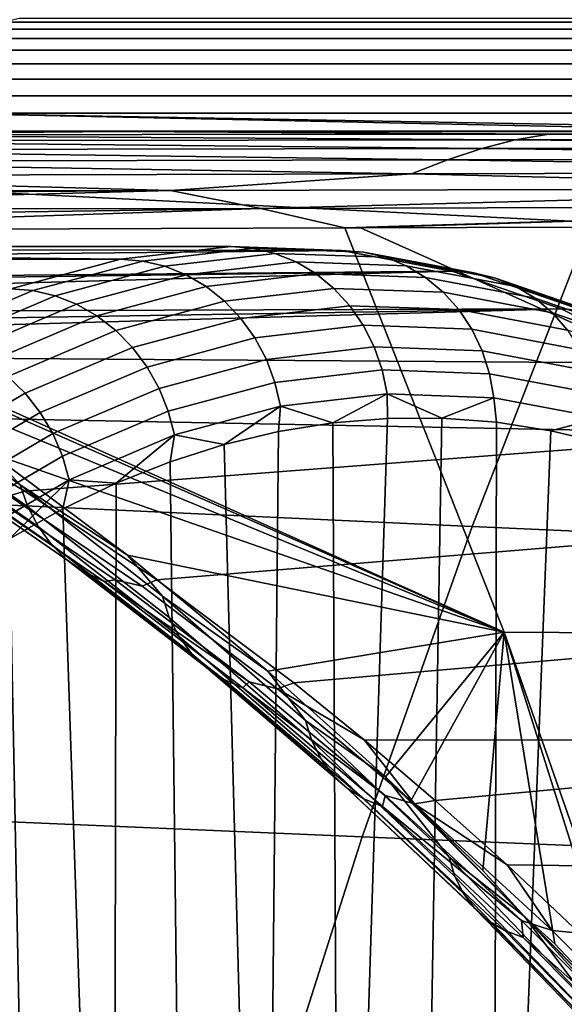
# Model space of a CAD drawing. Header units: metres. Extents: x -240 to 45, y -77 to 27.
# Tile 385 of 656: x -191.104 to -190.154, y 6.126 to 7.845. Entities that reach past the tile are written whole.
import ezdxf

# ---------------------------------------------------------------- set-up
doc = ezdxf.new("R2010")
doc.units = ezdxf.units.M
doc.layers.add('solid_102011X2', color=7, linetype='CONTINUOUS')

msp = doc.modelspace()

# ---------------------------------------------------------------- linework, layer by layer
at = {"layer": 'solid_102011X2'}
for points in [[(-189.885681, 8.010455, 333.788422), (-191.549576, 8.099476, 332.237976), (-191.776947, 7.574524, 332.44751), (-190.107819, 7.49123, 333.998016)], [(-189.372787, 7.840211, 290.093536), (-189.39827, 7.828201, 290.107391), (-191.15802, 7.828201, 286.805359), (-191.132324, 7.840211, 286.791901)], [(-189.345963, 7.847538, 290.078979), (-189.372787, 7.840211, 290.093536), (-191.132324, 7.840211, 286.791901), (-191.10527, 7.847538, 286.777771)], [(-189.39827, 7.828201, 290.107391), (-189.421783, 7.811803, 290.120148), (-191.181732, 7.811803, 286.817749), (-191.15802, 7.828201, 286.805359)], [(-189.421783, 7.811803, 290.120148), (-189.442749, 7.791421, 290.131531), (-191.202881, 7.791421, 286.828796), (-191.181732, 7.811803, 286.817749)], [(-189.442749, 7.791421, 290.131531), (-189.460663, 7.767557, 290.141266), (-191.220947, 7.767557, 286.838226), (-191.202881, 7.791421, 286.828796)], [(-189.460663, 7.767557, 290.141266), (-189.475067, 7.740798, 290.149078), (-191.235474, 7.740798, 286.845825), (-191.220947, 7.767557, 286.838226)], [(-189.475067, 7.740798, 290.149078), (-189.485626, 7.711803, 290.154816), (-191.246124, 7.711803, 286.85141), (-191.235474, 7.740798, 286.845825)], [(-189.485626, 7.711803, 290.154816), (-189.492065, 7.681287, 290.158325), (-191.252609, 7.681287, 286.854797), (-191.246124, 7.711803, 286.85141)], [(-189.77652, 7.65, 289.638214), (-191.255569, 7.65, 286.854309), (-191.252609, 7.681287, 286.854797)], [(-189.495651, 7.65, 290.156921), (-189.77652, 7.65, 289.638214), (-191.252609, 7.681287, 286.854797)], [(-189.492065, 7.681287, 290.158325), (-189.495651, 7.65, 290.156921), (-191.252609, 7.681287, 286.854797)], [(-192.180939, 7.649125, 282.445587), (-191.325073, 7.65, 284.426819), (-190.927261, 7.649447, 285.255402)], [(-192.180939, 7.649125, 282.445587), (-190.927261, 7.649447, 285.255402), (-191.601028, 7.643894, 283.665955)], [(-190.927261, 7.649447, 285.255402), (-190.181229, 7.644901, 286.770447), (-191.601028, 7.643894, 283.665955)], [(-190.927261, 7.649447, 285.255402), (-191.325073, 7.65, 284.426819), (-191.255569, 7.65, 286.854309), (-189.873154, 7.65, 287.547089)], [(-189.873154, 7.65, 287.547089), (-191.255569, 7.65, 286.854309), (-189.77652, 7.65, 289.638214)], [(-190.927261, 7.649447, 285.255402), (-189.873154, 7.65, 287.547089), (-189.62085, 7.649696, 288.041199)], [(-190.927261, 7.649447, 285.255402), (-189.62085, 7.649696, 288.041199), (-190.181229, 7.644901, 286.770447)], [(-189.62085, 7.649696, 288.041199), (-188.695984, 7.645813, 289.844269), (-190.181229, 7.644901, 286.770447)], [(-188.779053, 7.636499, 289.589539), (-190.181229, 7.644901, 286.770447), (-188.695984, 7.645813, 289.844269)], [(-190.298386, 7.619878, 286.342865), (-191.674332, 7.61761, 283.316101), (-191.637772, 7.633269, 283.488892)], [(-190.24025, 7.63493, 286.554077), (-191.637772, 7.633269, 283.488892), (-191.601028, 7.643894, 283.665955)], [(-190.298386, 7.619878, 286.342865), (-191.637772, 7.633269, 283.488892), (-190.24025, 7.63493, 286.554077)], [(-190.24025, 7.63493, 286.554077), (-191.601028, 7.643894, 283.665955), (-190.181229, 7.644901, 286.770447)], [(-188.860489, 7.622061, 289.340759), (-190.298386, 7.619878, 286.342865), (-190.24025, 7.63493, 286.554077)], [(-188.779053, 7.636499, 289.589539), (-190.24025, 7.63493, 286.554077), (-190.181229, 7.644901, 286.770447)], [(-188.860489, 7.622061, 289.340759), (-190.24025, 7.63493, 286.554077), (-188.779053, 7.636499, 289.589539)], [(-190.358322, 7.600012, 286.132599), (-191.712891, 7.597194, 283.144318), (-191.674332, 7.61761, 283.316101)], [(-190.358322, 7.600012, 286.132599), (-191.674332, 7.61761, 283.316101), (-190.298386, 7.619878, 286.342865)], [(-188.943527, 7.602755, 289.092896), (-190.358322, 7.600012, 286.132599), (-190.298386, 7.619878, 286.342865)], [(-188.943527, 7.602755, 289.092896), (-190.298386, 7.619878, 286.342865), (-188.860489, 7.622061, 289.340759)], [(-190.420609, 7.575687, 285.923676), (-191.753983, 7.572384, 282.973816), (-191.712891, 7.597194, 283.144318)], [(-190.420609, 7.575687, 285.923676), (-191.712891, 7.597194, 283.144318), (-190.358322, 7.600012, 286.132599)], [(-189.028656, 7.578927, 288.846344), (-190.420609, 7.575687, 285.923676), (-190.358322, 7.600012, 286.132599)], [(-189.028656, 7.578927, 288.846344), (-190.358322, 7.600012, 286.132599), (-188.943527, 7.602755, 289.092896)], [(-189.391388, 7.550286, 288.033783), (-190.420609, 7.575687, 285.923676), (-189.028656, 7.578927, 288.846344)], [(-190.841171, 7.546348, 284.942566), (-192.230545, 7.544678, 281.816467), (-191.753983, 7.572384, 282.973816)], [(-190.107819, 7.49123, 333.998016), (-191.776947, 7.574524, 332.44751), (-191.988937, 7.037848, 332.642853), (-190.314911, 6.960416, 334.19342)], [(-190.841171, 7.546348, 284.942566), (-191.753983, 7.572384, 282.973816), (-190.420609, 7.575687, 285.923676)], [(-189.391388, 7.550286, 288.033783), (-190.841171, 7.546348, 284.942566), (-190.420609, 7.575687, 285.923676)], [(-192.166443, 7.537207, 281.948914), (-192.230545, 7.544678, 281.816467), (-190.841171, 7.546348, 284.942566)], [(-192.01387, 7.514872, 282.259064), (-192.166443, 7.537207, 281.948914), (-190.841171, 7.546348, 284.942566)], [(-190.68364, 7.515069, 285.229218), (-192.01387, 7.514872, 282.259064), (-190.841171, 7.546348, 284.942566)], [(-190.68364, 7.515069, 285.229218), (-190.841171, 7.546348, 284.942566), (-189.391388, 7.550286, 288.033783)], [(-189.301666, 7.519208, 288.163239), (-190.68364, 7.515069, 285.229218), (-189.391388, 7.550286, 288.033783)], [(-191.917648, 7.497509, 282.452789), (-192.01387, 7.514872, 282.259064), (-190.68364, 7.515069, 285.229218)], [(-191.917648, 7.497509, 282.452789), (-190.68364, 7.515069, 285.229218), (-191.81842, 7.476939, 282.652496)], [(-190.537003, 7.481169, 285.50119), (-191.81842, 7.476939, 282.652496), (-190.68364, 7.515069, 285.229218)], [(-190.537003, 7.481169, 285.50119), (-190.68364, 7.515069, 285.229218), (-189.301666, 7.519208, 288.163239)], [(-190.509705, 7.481263, 285.560333), (-190.537003, 7.481169, 285.50119), (-189.301666, 7.519208, 288.163239)], [(-189.209747, 7.485422, 288.306976), (-190.509705, 7.481263, 285.560333), (-189.301666, 7.519208, 288.163239)], [(-188.418869, 7.408805, 335.533752), (-190.107819, 7.49123, 333.998016), (-190.314911, 6.960416, 334.19342), (-188.621048, 6.883795, 335.729248)], [(-190.258987, 6.776157, 285.3302), (-191.81842, 7.476939, 282.652496), (-190.537003, 7.481169, 285.50119)], [(-190.258987, 6.776157, 285.3302), (-191.607788, 7.371301, 283.008667), (-191.81842, 7.476939, 282.652496)], [(-190.258987, 6.776157, 285.3302), (-190.537003, 7.481169, 285.50119), (-190.509705, 7.481263, 285.560333), (-188.918839, 6.767719, 288.120972)], [(-188.918839, 6.767719, 288.120972), (-190.509705, 7.481263, 285.560333), (-189.209747, 7.485422, 288.306976)], [(-192.545074, 7.42338, 280.343964), (-192.440689, 7.443401, 280.64328), (-190.928314, 7.426545, 279.65564)], [(-192.440689, 7.443401, 280.64328), (-192.376678, 7.448753, 280.808838), (-190.735733, 7.448983, 280.081787), (-190.928314, 7.426545, 279.65564)], [(-192.376678, 7.448753, 280.808838), (-192.330872, 7.449983, 280.920074), (-190.735733, 7.448983, 280.081787)], [(-192.330872, 7.449983, 280.920074), (-192.262085, 7.448379, 281.077118), (-190.735733, 7.448983, 280.081787)], [(-192.262085, 7.448379, 281.077118), (-192.209641, 7.444736, 281.190155), (-190.542969, 7.442005, 280.508362), (-190.735733, 7.448983, 280.081787)], [(-192.209641, 7.444736, 281.190155), (-192.069778, 7.426448, 281.469238), (-190.542969, 7.442005, 280.508362)], [(-191.905045, 7.391182, 281.770508), (-190.350754, 7.405638, 280.933716), (-190.542969, 7.442005, 280.508362), (-192.069778, 7.426448, 281.469238)], [(-190.697159, 7.445985, 280.064392), (-190.889648, 7.423555, 279.638428), (-190.928314, 7.426545, 279.65564), (-190.735733, 7.448983, 280.081787)], [(-190.889648, 7.423555, 279.638428), (-190.697159, 7.445985, 280.064392), (-190.658936, 7.436929, 280.047302), (-190.851196, 7.414526, 279.621826)], [(-190.504456, 7.439009, 280.490814), (-190.697159, 7.445985, 280.064392), (-190.735733, 7.448983, 280.081787), (-190.542969, 7.442005, 280.508362)], [(-190.697159, 7.445985, 280.064392), (-190.504456, 7.439009, 280.490814), (-190.466476, 7.429962, 280.473175), (-190.658936, 7.436929, 280.047302)], [(-190.312332, 7.402657, 280.915985), (-190.504456, 7.439009, 280.490814), (-190.542969, 7.442005, 280.508362), (-190.350754, 7.405638, 280.933716)], [(-192.596802, 7.407059, 280.181335), (-192.545074, 7.42338, 280.343964), (-190.928314, 7.426545, 279.65564), (-191.119919, 7.374779, 279.231628)], [(-190.889648, 7.423555, 279.638428), (-191.081177, 7.37181, 279.2146), (-191.119919, 7.374779, 279.231628), (-190.928314, 7.426545, 279.65564)], [(-191.081177, 7.37181, 279.2146), (-190.889648, 7.423555, 279.638428), (-190.851196, 7.414526, 279.621826), (-191.042496, 7.362844, 279.198517)], [(-190.851196, 7.414526, 279.621826), (-190.658936, 7.436929, 280.047302), (-190.622223, 7.422, 280.030975), (-190.814102, 7.399643, 279.606384)], [(-190.658936, 7.436929, 280.047302), (-190.466476, 7.429962, 280.473175), (-190.430161, 7.415047, 280.456024), (-190.622223, 7.422, 280.030975)], [(-190.504456, 7.439009, 280.490814), (-190.312332, 7.402657, 280.915985), (-190.274567, 7.393653, 280.897827), (-190.466476, 7.429962, 280.473175)], [(-190.466476, 7.429962, 280.473175), (-190.274567, 7.393653, 280.897827), (-190.238647, 7.378811, 280.879822), (-190.430161, 7.415047, 280.456024)], [(-191.905045, 7.391182, 281.770508), (-191.882141, 7.385213, 281.81073), (-190.350754, 7.405638, 280.933716)], [(-191.882141, 7.385213, 281.81073), (-191.812698, 7.365531, 281.931122), (-190.350754, 7.405638, 280.933716)], [(-191.717972, 7.3346, 282.094086), (-190.159866, 7.340025, 281.35614), (-190.350754, 7.405638, 280.933716), (-191.812698, 7.365531, 281.931122)], [(-191.042496, 7.362844, 279.198517), (-190.851196, 7.414526, 279.621826), (-190.814102, 7.399643, 279.606384), (-191.00502, 7.348064, 279.183899)], [(-190.814102, 7.399643, 279.606384), (-190.622223, 7.422, 280.030975), (-190.587799, 7.401503, 280.015778), (-190.779144, 7.379207, 279.592377)], [(-190.622223, 7.422, 280.030975), (-190.430161, 7.415047, 280.456024), (-190.396255, 7.394569, 280.439667), (-190.587799, 7.401503, 280.015778)], [(-190.430161, 7.415047, 280.456024), (-190.238647, 7.378811, 280.879822), (-190.205276, 7.358433, 280.862274), (-190.396255, 7.394569, 280.439667)], [(-190.121506, 7.33707, 281.338226), (-190.312332, 7.402657, 280.915985), (-190.350754, 7.405638, 280.933716), (-190.159866, 7.340025, 281.35614)], [(-191.00502, 7.348064, 279.183899), (-190.814102, 7.399643, 279.606384), (-190.779144, 7.379207, 279.592377), (-190.969543, 7.327771, 279.171051)], [(-190.779144, 7.379207, 279.592377), (-190.587799, 7.401503, 280.015778), (-190.556351, 7.375855, 280.002045), (-190.74704, 7.353637, 279.580078)], [(-190.587799, 7.401503, 280.015778), (-190.396255, 7.394569, 280.439667), (-190.365479, 7.368945, 280.424438), (-190.556351, 7.375855, 280.002045)], [(-190.396255, 7.394569, 280.439667), (-190.205276, 7.358433, 280.862274), (-190.175156, 7.332935, 280.845612), (-190.365479, 7.368945, 280.424438)], [(-190.312332, 7.402657, 280.915985), (-190.121506, 7.33707, 281.338226), (-190.083984, 7.328146, 281.31958), (-190.274567, 7.393653, 280.897827)], [(-190.274567, 7.393653, 280.897827), (-190.083984, 7.328146, 281.31958), (-190.048447, 7.313436, 281.30072), (-190.238647, 7.378811, 280.879822)], [(-190.258987, 6.776157, 285.3302), (-191.386322, 7.24194, 283.360596), (-191.607788, 7.371301, 283.008667)], [(-191.081177, 7.37181, 279.2146), (-191.270996, 7.290952, 278.794525), (-191.309814, 7.293889, 278.811401), (-191.119919, 7.374779, 279.231628)], [(-191.270996, 7.290952, 278.794525), (-191.081177, 7.37181, 279.2146), (-191.042496, 7.362844, 279.198517), (-191.232071, 7.282085, 278.778961)], [(-190.969543, 7.327771, 279.171051), (-190.779144, 7.379207, 279.592377), (-190.74704, 7.353637, 279.580078), (-190.936768, 7.302379, 279.160248)], [(-190.74704, 7.353637, 279.580078), (-190.556351, 7.375855, 280.002045), (-190.528519, 7.345581, 279.990021), (-190.718414, 7.323453, 279.569794)], [(-190.556351, 7.375855, 280.002045), (-190.365479, 7.368945, 280.424438), (-190.338425, 7.338699, 280.410675), (-190.528519, 7.345581, 279.990021)], [(-190.238647, 7.378811, 280.879822), (-190.048447, 7.313436, 281.30072), (-190.015594, 7.293239, 281.282013), (-190.205276, 7.358433, 280.862274)], [(-191.232071, 7.282085, 278.778961), (-191.042496, 7.362844, 279.198517), (-191.00502, 7.348064, 279.183899), (-191.194229, 7.267467, 278.765198)], [(-190.365479, 7.368945, 280.424438), (-190.175156, 7.332935, 280.845612), (-190.14888, 7.302836, 280.830109), (-190.338425, 7.338699, 280.410675)], [(-190.205276, 7.358433, 280.862274), (-190.015594, 7.293239, 281.282013), (-189.98613, 7.267966, 281.263885), (-190.175156, 7.332935, 280.845612)], [(-191.717972, 7.3346, 282.094086), (-191.666183, 7.315667, 282.1828), (-190.159866, 7.340025, 281.35614)], [(-191.666183, 7.315667, 282.1828), (-191.621948, 7.298386, 282.25824), (-190.159866, 7.340025, 281.35614)], [(-191.621948, 7.298386, 282.25824), (-191.523956, 7.2565, 282.424194), (-189.971039, 7.245426, 281.773956), (-190.159866, 7.340025, 281.35614)], [(-191.194229, 7.267467, 278.765198), (-191.00502, 7.348064, 279.183899), (-190.969543, 7.327771, 279.171051), (-191.158218, 7.247396, 278.75351)], [(-190.936768, 7.302379, 279.160248), (-190.74704, 7.353637, 279.580078), (-190.718414, 7.323453, 279.569794), (-190.907364, 7.272406, 279.151672)], [(-190.718414, 7.323453, 279.569794), (-190.528519, 7.345581, 279.990021), (-190.504868, 7.311296, 279.97995), (-190.693893, 7.289273, 279.561676)], [(-190.528519, 7.345581, 279.990021), (-190.338425, 7.338699, 280.410675), (-190.315659, 7.304447, 280.398651), (-190.504868, 7.311296, 279.97995)], [(-190.338425, 7.338699, 280.410675), (-190.14888, 7.302836, 280.830109), (-190.126999, 7.268752, 280.816132), (-190.315659, 7.304447, 280.398651)], [(-189.93277, 7.242509, 281.75589), (-190.121506, 7.33707, 281.338226), (-190.159866, 7.340025, 281.35614), (-189.971039, 7.245426, 281.773956)], [(-191.158218, 7.247396, 278.75351), (-190.969543, 7.327771, 279.171051), (-190.936768, 7.302379, 279.160248), (-191.124802, 7.222283, 278.744141)], [(-190.907364, 7.272406, 279.151672), (-190.718414, 7.323453, 279.569794), (-190.693893, 7.289273, 279.561676), (-190.881958, 7.238463, 279.145508)], [(-190.175156, 7.332935, 280.845612), (-189.98613, 7.267966, 281.263885), (-189.960648, 7.238134, 281.246674), (-190.14888, 7.302836, 280.830109)], [(-191.124802, 7.222283, 278.744141), (-190.936768, 7.302379, 279.160248), (-190.907364, 7.272406, 279.151672), (-191.094635, 7.192639, 278.737274)], [(-190.693893, 7.289273, 279.561676), (-190.504868, 7.311296, 279.97995), (-190.485901, 7.273702, 279.972046), (-190.673935, 7.251791, 279.555939)], [(-190.504868, 7.311296, 279.97995), (-190.315659, 7.304447, 280.398651), (-190.297653, 7.266888, 280.388611), (-190.485901, 7.273702, 279.972046)], [(-190.315659, 7.304447, 280.398651), (-190.126999, 7.268752, 280.816132), (-190.10997, 7.231376, 280.803925), (-190.297653, 7.266888, 280.388611)], [(-190.881958, 7.238463, 279.145508), (-190.693893, 7.289273, 279.561676), (-190.673935, 7.251791, 279.555939), (-190.861038, 7.201243, 279.141907)], [(-191.094635, 7.192639, 278.737274), (-190.907364, 7.272406, 279.151672), (-190.881958, 7.238463, 279.145508), (-191.068344, 7.159069, 278.733063)], [(-190.673935, 7.251791, 279.555939), (-190.485901, 7.273702, 279.972046), (-190.47197, 7.233564, 279.966492), (-190.658966, 7.211775, 279.552673)], [(-190.485901, 7.273702, 279.972046), (-190.297653, 7.266888, 280.388611), (-190.284775, 7.226788, 280.380737), (-190.47197, 7.233564, 279.966492)], [(-191.523956, 7.2565, 282.424194), (-191.315247, 7.151364, 282.770203), (-189.785049, 7.122214, 282.185547), (-189.971039, 7.245426, 281.773956)], [(-190.861038, 7.201243, 279.141907), (-190.673935, 7.251791, 279.555939), (-190.658966, 7.211775, 279.552673), (-190.845047, 7.161506, 279.14093)], [(-190.297653, 7.266888, 280.388611), (-190.10997, 7.231376, 280.803925), (-190.098114, 7.191473, 280.793793), (-190.284775, 7.226788, 280.380737)], [(-190.258987, 6.776157, 285.3302), (-191.155365, 7.088264, 283.706085), (-191.386322, 7.24194, 283.360596)], [(-191.068344, 7.159069, 278.733063), (-190.881958, 7.238463, 279.145508), (-190.861038, 7.201243, 279.141907), (-191.046463, 7.122257, 278.731567)], [(-190.658966, 7.211775, 279.552673), (-190.47197, 7.233564, 279.966492), (-190.463379, 7.191702, 279.963379), (-190.649307, 7.170039, 279.551941)], [(-190.47197, 7.233564, 279.966492), (-190.284775, 7.226788, 280.380737), (-190.277267, 7.184965, 280.375214), (-190.463379, 7.191702, 279.963379)], [(-191.310379, 7.113666, 278.333466), (-191.124802, 7.222283, 278.744141), (-191.094635, 7.192639, 278.737274), (-191.279449, 7.084467, 278.328278)], [(-190.284775, 7.226788, 280.380737), (-190.098114, 7.191473, 280.793793), (-190.09169, 7.149854, 280.785858), (-190.277267, 7.184965, 280.375214)], [(-191.103073, 7.032768, 283.75946), (-191.346939, 7.203361, 283.40448), (-191.155365, 7.088264, 283.706085)], [(-191.089783, 6.994442, 283.730438), (-191.332397, 7.163682, 283.377991), (-191.346939, 7.203361, 283.40448), (-191.103073, 7.032768, 283.75946)], [(-191.046463, 7.122257, 278.731567), (-190.861038, 7.201243, 279.141907), (-190.845047, 7.161506, 279.14093), (-191.029449, 7.082955, 278.732849)], [(-190.845047, 7.161506, 279.14093), (-190.658966, 7.211775, 279.552673), (-190.649307, 7.170039, 279.551941), (-190.834305, 7.12006, 279.142578)], [(-191.279449, 7.084467, 278.328278), (-191.094635, 7.192639, 278.737274), (-191.068344, 7.159069, 278.733063), (-191.252304, 7.051402, 278.325958)], [(-190.649307, 7.170039, 279.551941), (-190.463379, 7.191702, 279.963379), (-190.558029, 7.141159, 279.746521)], [(-190.463379, 7.191702, 279.963379), (-190.462952, 7.148915, 279.956909), (-190.558029, 7.141159, 279.746521)], [(-190.463379, 7.191702, 279.963379), (-190.367828, 7.149205, 280.167389), (-190.462952, 7.148915, 279.956909)], [(-190.463379, 7.191702, 279.963379), (-190.277267, 7.184965, 280.375214), (-190.367828, 7.149205, 280.167389)], [(-190.277267, 7.184965, 280.375214), (-190.272751, 7.142038, 280.377777), (-190.367828, 7.149205, 280.167389)], [(-190.277267, 7.184965, 280.375214), (-190.09169, 7.149854, 280.785858), (-190.177826, 7.127411, 280.587891), (-190.272751, 7.142038, 280.377777)], [(-190.834305, 7.12006, 279.142578), (-190.649307, 7.170039, 279.551941), (-190.747589, 7.103312, 279.327026)], [(-190.649307, 7.170039, 279.551941), (-190.652924, 7.125957, 279.53653), (-190.747589, 7.103312, 279.327026)], [(-190.649307, 7.170039, 279.551941), (-190.558029, 7.141159, 279.746521), (-190.652924, 7.125957, 279.53653)], [(-191.122589, 7.013487, 283.158844), (-191.095337, 7.021824, 283.110992), (-191.315247, 7.151364, 282.770203), (-191.348236, 7.147744, 282.810364)], [(-191.071594, 6.959574, 283.699768), (-191.312988, 7.127444, 283.349731), (-191.332397, 7.163682, 283.377991), (-191.089783, 6.994442, 283.730438)], [(-191.315247, 7.151364, 282.770203), (-191.095337, 7.021824, 283.110992), (-189.785049, 7.122214, 282.185547)], [(-191.252304, 7.051402, 278.325958), (-191.068344, 7.159069, 278.733063), (-191.046463, 7.122257, 278.731567), (-191.229477, 7.015144, 278.326569)], [(-191.029449, 7.082955, 278.732849), (-190.845047, 7.161506, 279.14093), (-190.834305, 7.12006, 279.142578), (-191.017639, 7.041965, 278.736877)], [(-190.545197, 4.560987, 279.774933), (-190.558029, 7.141159, 279.746521), (-190.462952, 7.148915, 279.956909)], [(-190.545197, 4.560987, 279.774933), (-190.462952, 7.148915, 279.956909), (-190.367828, 7.149205, 280.167389), (-190.411667, 4.572498, 280.070404)], [(-190.411667, 4.572498, 280.070404), (-190.367828, 7.149205, 280.167389), (-190.272751, 7.142038, 280.377777), (-190.278152, 4.560988, 280.365845)], [(-190.09169, 7.149854, 280.785858), (-190.083145, 7.105354, 280.797363), (-190.177826, 7.127411, 280.587891)], [(-190.545197, 4.560987, 279.774933), (-190.678574, 4.52633, 279.479767), (-190.652924, 7.125957, 279.53653), (-190.558029, 7.141159, 279.746521)], [(-190.278152, 4.560988, 280.365845), (-190.272751, 7.142038, 280.377777), (-190.177826, 7.127411, 280.587891)], [(-191.048798, 6.928707, 283.667908), (-191.289001, 7.095211, 283.32019), (-191.312988, 7.127444, 283.349731), (-191.071594, 6.959574, 283.699768)], [(-191.229477, 7.015144, 278.326569), (-191.046463, 7.122257, 278.731567), (-191.029449, 7.082955, 278.732849), (-191.211456, 6.976433, 278.330109)], [(-190.865128, 6.867339, 283.444794), (-189.6026, 6.970876, 282.589264), (-189.785049, 7.122214, 282.185547), (-191.095337, 7.021824, 283.110992)], [(-191.017639, 7.041965, 278.736877), (-190.834305, 7.12006, 279.142578), (-190.935745, 7.03583, 278.910675)], [(-190.834305, 7.12006, 279.142578), (-190.841873, 7.073268, 279.118408), (-190.935745, 7.03583, 278.910675)], [(-190.834305, 7.12006, 279.142578), (-190.747589, 7.103312, 279.327026), (-190.841873, 7.073268, 279.118408)], [(-190.678574, 4.52633, 279.479767), (-190.747589, 7.103312, 279.327026), (-190.652924, 7.125957, 279.53653)], [(-190.278152, 4.560988, 280.365845), (-190.177826, 7.127411, 280.587891), (-190.083145, 7.105354, 280.797363), (-190.144775, 4.526332, 280.66098)], [(-190.678574, 4.52633, 279.479767), (-190.810913, 4.468538, 279.18692), (-190.841873, 7.073268, 279.118408), (-190.747589, 7.103312, 279.327026)], [(-191.021744, 6.90232, 283.635376), (-191.260818, 7.067482, 283.289795), (-191.289001, 7.095211, 283.32019), (-191.048798, 6.928707, 283.667908)], [(-191.211456, 6.976433, 278.330109), (-191.029449, 7.082955, 278.732849), (-191.017639, 7.041965, 278.736877), (-191.198593, 6.936059, 278.336456)], [(-191.103073, 7.032768, 283.75946), (-191.155365, 7.088264, 283.706085), (-190.916458, 6.910235, 284.043304)], [(-190.258987, 6.776157, 285.3302), (-190.916458, 6.910235, 284.043304), (-191.155365, 7.088264, 283.706085)], [(-190.990845, 6.880825, 283.602631), (-191.228867, 7.044691, 283.259003), (-191.260818, 7.067482, 283.289795), (-191.021744, 6.90232, 283.635376)], [(-190.810913, 4.468538, 279.18692), (-190.941299, 4.387896, 278.898376), (-190.935745, 7.03583, 278.910675), (-190.841873, 7.073268, 279.118408)], [(-191.228867, 7.044691, 283.259003), (-190.990845, 6.880825, 283.602631), (-190.956604, 6.864553, 283.570251), (-191.193649, 7.027189, 283.228333)], [(-190.314911, 6.960416, 334.19342), (-191.988937, 7.037848, 332.642853), (-192.185181, 6.490266, 332.8237), (-190.506622, 6.418827, 334.374298)], [(-191.198593, 6.936059, 278.336456), (-191.017639, 7.041965, 278.736877), (-191.121704, 6.938991, 278.499176)], [(-191.017639, 7.041965, 278.736877), (-191.029022, 6.991068, 278.704254), (-191.121704, 6.938991, 278.499176)], [(-190.855331, 6.83844, 284.098236), (-191.103073, 7.032768, 283.75946), (-190.916458, 6.910235, 284.043304)], [(-190.843216, 6.801623, 284.066864), (-191.089783, 6.994442, 283.730438), (-191.103073, 7.032768, 283.75946), (-190.855331, 6.83844, 284.098236)], [(-191.017639, 7.041965, 278.736877), (-190.935745, 7.03583, 278.910675), (-191.029022, 6.991068, 278.704254)], [(-190.941299, 4.387896, 278.898376), (-191.029022, 6.991068, 278.704254), (-190.935745, 7.03583, 278.910675)], [(-190.956604, 6.864553, 283.570251), (-190.937927, 6.86705, 283.512909), (-191.167725, 7.022927, 283.180328), (-191.193649, 7.027189, 283.228333)], [(-191.167725, 7.022927, 283.180328), (-190.937927, 6.86705, 283.512909), (-190.890839, 6.856282, 283.493561), (-191.122589, 7.013487, 283.158844)], [(-190.890839, 6.856282, 283.493561), (-190.865128, 6.867339, 283.444794), (-191.095337, 7.021824, 283.110992), (-191.122589, 7.013487, 283.158844)], [(-190.826172, 6.768278, 284.033905), (-191.071594, 6.959574, 283.699768), (-191.089783, 6.994442, 283.730438), (-190.843216, 6.801623, 284.066864)], [(-190.941299, 4.387896, 278.898376), (-191.068909, 4.284914, 278.615997), (-191.121704, 6.938991, 278.499176), (-191.029022, 6.991068, 278.704254)], [(-190.804489, 6.738923, 283.999939), (-191.048798, 6.928707, 283.667908), (-191.071594, 6.959574, 283.699768), (-190.826172, 6.768278, 284.033905)], [(-190.626038, 6.687484, 283.770233), (-189.424438, 6.792009, 282.983551), (-189.6026, 6.970876, 282.589264), (-190.865128, 6.867339, 283.444794)], [(-188.621048, 6.883795, 335.729248), (-190.314911, 6.960416, 334.19342), (-190.506622, 6.418827, 334.374298), (-188.808228, 6.348137, 335.910248)], [(-191.068909, 4.284914, 278.615997), (-191.193115, 4.160141, 278.341125), (-191.213623, 6.879686, 278.295776), (-191.121704, 6.938991, 278.499176)], [(-190.778473, 6.714014, 283.965424), (-191.021744, 6.90232, 283.635376), (-191.048798, 6.928707, 283.667908), (-190.804489, 6.738923, 283.999939)], [(-190.855331, 6.83844, 284.098236), (-190.916458, 6.910235, 284.043304), (-190.671387, 6.70799, 284.370453)], [(-190.258987, 6.776157, 285.3302), (-190.671387, 6.70799, 284.370453), (-190.916458, 6.910235, 284.043304)], [(-190.74855, 6.693938, 283.930939), (-190.990845, 6.880825, 283.602631), (-191.021744, 6.90232, 283.635376), (-190.778473, 6.714014, 283.965424)], [(-190.990845, 6.880825, 283.602631), (-190.74855, 6.693938, 283.930939), (-190.715179, 6.679008, 283.897003), (-190.956604, 6.864553, 283.570251)], [(-190.956604, 6.864553, 283.570251), (-190.703812, 6.689449, 283.83136), (-190.937927, 6.86705, 283.512909)], [(-190.956604, 6.864553, 283.570251), (-190.715179, 6.679008, 283.897003), (-190.703812, 6.689449, 283.83136)], [(-190.937927, 6.86705, 283.512909), (-190.703812, 6.689449, 283.83136), (-190.654633, 6.676973, 283.813995), (-190.890839, 6.856282, 283.493561)], [(-190.654633, 6.676973, 283.813995), (-190.626038, 6.687484, 283.770233), (-190.865128, 6.867339, 283.444794), (-190.890839, 6.856282, 283.493561)], [(-190.60553, 6.621504, 284.420227), (-190.855331, 6.83844, 284.098236), (-190.671387, 6.70799, 284.370453)], [(-190.594513, 6.586333, 284.386627), (-190.843216, 6.801623, 284.066864), (-190.855331, 6.83844, 284.098236), (-190.60553, 6.621504, 284.420227)], [(-190.578537, 6.554638, 284.351593), (-190.826172, 6.768278, 284.033905), (-190.843216, 6.801623, 284.066864), (-190.594513, 6.586333, 284.386627)], [(-190.626038, 6.687484, 283.770233), (-190.503632, 6.587951, 283.929352), (-189.251251, 6.58632, 283.366791), (-189.424438, 6.792009, 282.983551)], [(-190.258987, 6.776157, 285.3302), (-190.466492, 6.523615, 284.630951), (-190.671387, 6.70799, 284.370453)], [(-190.258987, 6.776157, 285.3302), (-190.422134, 6.481829, 284.685913), (-190.466492, 6.523615, 284.630951)], [(-190.258987, 6.776157, 285.3302), (-190.296585, 6.359918, 284.838776), (-190.422134, 6.481829, 284.685913)], [(-190.258987, 6.776157, 285.3302), (-190.170807, 6.23225, 284.98819), (-190.223892, 6.279728, 284.91864), (-190.296585, 6.359918, 284.838776)], [(-190.008865, 6.059428, 285.175323), (-190.258987, 6.776157, 285.3302), (-188.918839, 6.767719, 288.120972), (-188.657455, 6.036577, 287.952393)], [(-190.258987, 6.776157, 285.3302), (-190.008865, 6.059428, 285.175323), (-190.045059, 6.098894, 285.133972)], [(-190.258987, 6.776157, 285.3302), (-190.045059, 6.098894, 285.133972), (-190.170807, 6.23225, 284.98819)], [(-190.557861, 6.526913, 284.315643), (-190.804489, 6.738923, 283.999939), (-190.826172, 6.768278, 284.033905), (-190.578537, 6.554638, 284.351593)], [(-190.532806, 6.503587, 284.279388), (-190.778473, 6.714014, 283.965424), (-190.804489, 6.738923, 283.999939), (-190.557861, 6.526913, 284.315643)], [(-190.503754, 6.485024, 284.243347), (-190.74855, 6.693938, 283.930939), (-190.778473, 6.714014, 283.965424), (-190.532806, 6.503587, 284.279388)], [(-190.60553, 6.621504, 284.420227), (-190.671387, 6.70799, 284.370453), (-190.466492, 6.523615, 284.630951)], [(-190.74855, 6.693938, 283.930939), (-190.503754, 6.485024, 284.243347), (-190.471161, 6.471512, 284.208069), (-190.715179, 6.679008, 283.897003)], [(-190.715179, 6.679008, 283.897003), (-190.466934, 6.490981, 284.135162), (-190.703812, 6.689449, 283.83136)], [(-190.703812, 6.689449, 283.83136), (-190.466934, 6.490981, 284.135162), (-190.415588, 6.476416, 284.119598), (-190.654633, 6.676973, 283.813995)], [(-190.654633, 6.676973, 283.813995), (-190.503632, 6.587951, 283.929352), (-190.626038, 6.687484, 283.770233)], [(-190.715179, 6.679008, 283.897003), (-190.471161, 6.471512, 284.208069), (-190.466934, 6.490981, 284.135162)], [(-190.654633, 6.676973, 283.813995), (-190.415588, 6.476416, 284.119598), (-190.503632, 6.587951, 283.929352)], [(-190.355453, 6.383083, 284.724915), (-190.60553, 6.621504, 284.420227), (-190.466492, 6.523615, 284.630951)], [(-190.345444, 6.349673, 284.68927), (-190.594513, 6.586333, 284.386627), (-190.60553, 6.621504, 284.420227), (-190.355453, 6.383083, 284.724915)], [(-190.330444, 6.319732, 284.652283), (-190.578537, 6.554638, 284.351593), (-190.594513, 6.586333, 284.386627), (-190.345444, 6.349673, 284.68927)], [(-190.503632, 6.587951, 283.929352), (-190.379654, 6.481993, 284.085846), (-189.251251, 6.58632, 283.366791)], [(-190.415588, 6.476416, 284.119598), (-190.379654, 6.481993, 284.085846), (-190.503632, 6.587951, 283.929352)], [(-190.379654, 6.481993, 284.085846), (-190.254227, 6.369593, 284.239502), (-189.08371, 6.354621, 283.737518), (-189.251251, 6.58632, 283.366791)], [(-190.310684, 6.293725, 284.614594), (-190.557861, 6.526913, 284.315643), (-190.578537, 6.554638, 284.351593), (-190.330444, 6.319732, 284.652283)], [(-190.286484, 6.272059, 284.576752), (-190.532806, 6.503587, 284.279388), (-190.557861, 6.526913, 284.315643), (-190.310684, 6.293725, 284.614594)], [(-190.223892, 6.279728, 284.91864), (-190.466492, 6.523615, 284.630951), (-190.422134, 6.481829, 284.685913)], [(-190.355453, 6.383083, 284.724915), (-190.466492, 6.523615, 284.630951), (-190.223892, 6.279728, 284.91864)], [(-190.258194, 6.255069, 284.539368), (-190.503754, 6.485024, 284.243347), (-190.532806, 6.503587, 284.279388), (-190.286484, 6.272059, 284.576752)], [(-190.506622, 6.418827, 334.374298), (-192.185181, 6.490266, 332.8237), (-192.365402, 5.932635, 332.989777), (-190.682693, 5.867306, 334.540405)], [(-190.503754, 6.485024, 284.243347), (-190.258194, 6.255069, 284.539368), (-190.226257, 6.243019, 284.502991), (-190.471161, 6.471512, 284.208069)], [(-190.471161, 6.471512, 284.208069), (-190.228912, 6.272499, 284.423859), (-190.466934, 6.490981, 284.135162)], [(-190.466934, 6.490981, 284.135162), (-190.228912, 6.272499, 284.423859), (-190.175354, 6.255455, 284.409943), (-190.415588, 6.476416, 284.119598)], [(-190.223892, 6.279728, 284.91864), (-190.422134, 6.481829, 284.685913), (-190.296585, 6.359918, 284.838776)], [(-190.415588, 6.476416, 284.119598), (-190.254227, 6.369593, 284.239502), (-190.379654, 6.481993, 284.085846)], [(-190.471161, 6.471512, 284.208069), (-190.226257, 6.243019, 284.502991), (-190.228912, 6.272499, 284.423859)], [(-190.415588, 6.476416, 284.119598), (-190.175354, 6.255455, 284.409943), (-190.254227, 6.369593, 284.239502)], [(-188.808228, 6.348137, 335.910248), (-190.506622, 6.418827, 334.374298), (-190.682693, 5.867306, 334.540405), (-188.980118, 5.802663, 336.076447)], [(-190.106842, 6.12422, 285.012146), (-190.355453, 6.383083, 284.724915), (-190.223892, 6.279728, 284.91864)], [(-190.097763, 6.092664, 284.974579), (-190.345444, 6.349673, 284.68927), (-190.355453, 6.383083, 284.724915), (-190.106842, 6.12422, 285.012146)], [(-190.254227, 6.369593, 284.239502), (-190.127731, 6.25076, 284.390198), (-189.08371, 6.354621, 283.737518)], [(-190.175354, 6.255455, 284.409943), (-190.127731, 6.25076, 284.390198), (-190.254227, 6.369593, 284.239502)], [(-190.083633, 6.064557, 284.935883), (-190.330444, 6.319732, 284.652283), (-190.345444, 6.349673, 284.68927), (-190.097763, 6.092664, 284.974579)], [(-190.064682, 6.040335, 284.896606), (-190.310684, 6.293725, 284.614594), (-190.330444, 6.319732, 284.652283), (-190.083633, 6.064557, 284.935883)], [(-190.041214, 6.020377, 284.857391), (-190.286484, 6.272059, 284.576752), (-190.310684, 6.293725, 284.614594), (-190.064682, 6.040335, 284.896606)], [(-190.013565, 6.004991, 284.818848), (-190.258194, 6.255069, 284.539368), (-190.286484, 6.272059, 284.576752), (-190.041214, 6.020377, 284.857391)], [(-190.228912, 6.272499, 284.423859), (-189.991318, 6.034803, 284.697205), (-189.935562, 6.014887, 284.684784), (-190.175354, 6.255455, 284.409943)], [(-190.226257, 6.243019, 284.502991), (-189.991318, 6.034803, 284.697205), (-190.228912, 6.272499, 284.423859)], [(-190.223892, 6.279728, 284.91864), (-190.045059, 6.098894, 285.133972), (-190.008865, 6.059428, 285.175323)], [(-189.98378, 6.017251, 285.189545), (-190.223892, 6.279728, 284.91864), (-190.008865, 6.059428, 285.175323)], [(-190.223892, 6.279728, 284.91864), (-190.170807, 6.23225, 284.98819), (-190.045059, 6.098894, 285.133972)], [(-190.106842, 6.12422, 285.012146), (-190.223892, 6.279728, 284.91864), (-189.98378, 6.017251, 285.189545)], [(-190.258194, 6.255069, 284.539368), (-190.013565, 6.004991, 284.818848), (-189.982193, 5.994418, 284.781525), (-190.226257, 6.243019, 284.502991)], [(-190.175354, 6.255455, 284.409943), (-189.935562, 6.014887, 284.684784), (-190.127731, 6.25076, 284.390198)], [(-190.226257, 6.243019, 284.502991), (-189.982193, 5.994418, 284.781525), (-189.991318, 6.034803, 284.697205)]]:
    msp.add_3dface(points, dxfattribs=at)

doc.saveas('drawing.dxf')
